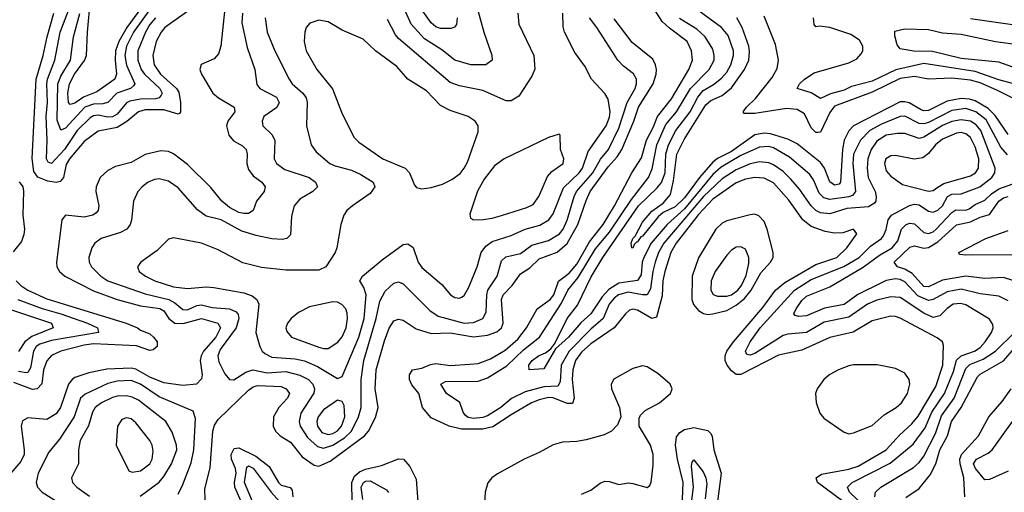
# Model space of a CAD drawing. Header units: inches. Extents: x 884549 to 1028252, y 526810 to 653624.
# Tile 679 of 1056: x 992455 to 996654, y 565749 to 567763. Entities that reach past the tile are written whole.
import ezdxf

# ---------------------------------------------------------------- set-up
doc = ezdxf.new("R2010")
doc.units = ezdxf.units.IN
doc.header["$MEASUREMENT"] = 0
doc.layers.add('A9596', color=7, linetype='Continuous')

msp = doc.modelspace()

# ---------------------------------------------------------------- linework, layer by layer
at = {"layer": 'A9596', "color": 5}
for points, elevation in [([(994320.1, 567770), (994317.4, 567742.6), (994309.5, 567730.5), (994294.8, 567725.2), (994250, 567725.2), (994230, 567732), (994210, 567748.8), (994082.2, 567930)], 2120), ([(992990, 567836.5), (992912.3, 567730), (992878.1, 567670), (992863.9, 567630), (992861.3, 567590), (992867.5, 567530), (992860.4, 567510), (992784.3, 567455.7), (992727.5, 567432.5), (992690, 567406.7), (992670, 567400.9), (992663, 567410), (992659.4, 567450), (992667.6, 567490), (992689.2, 567530), (992731.7, 567588.3), (992739.8, 567610), (992743.4, 567710), (992756.6, 567850)], 2020), ([(993329.4, 567810), (993312.8, 567650), (993303.3, 567616.7), (993284.7, 567595.3), (993228.1, 567571.9), (993222.7, 567550), (993230.2, 567530), (993278.7, 567450), (993303, 567430), (993368.7, 567390), (993372.1, 567370), (993342.7, 567330), (993336.8, 567310), (993347.1, 567270), (993366.5, 567246.5), (993404.7, 567224.7), (993420.4, 567210), (993425.2, 567190), (993423, 567150), (993430, 567124.1), (993450, 567097.8), (993487.5, 567070), (993502, 567050), (993496.9, 567030), (993464.3, 566990), (993450.1, 566949.9), (993430, 566936.7), (993410, 566936.3), (993390, 566941.7), (993350, 566962.6), (993317, 566990), (993270, 567047.2), (993170, 567146.2), (993110, 567191.5), (993090, 567200.7), (993056.4, 567203.6), (992990, 567187.7), (992930, 567154.3), (992863.5, 567136.5), (992830, 567120.6), (992798.2, 567090), (992781.2, 567050), (992780.1, 567030), (992792.5, 566970), (992790.1, 566950), (992780.7, 566939.3), (992767, 566930), (992730, 566921.2), (992650.3, 566929.7), (992634.9, 566910), (992611.5, 566730), (992613, 566710), (992624.4, 566690), (992647.8, 566670), (992770, 566608), (992870, 566570.6), (992970, 566543.9), (993052.6, 566532.6), (993070, 566521.7), (993090.4, 566490), (993116.3, 566470), (993152.3, 566467.7), (993230, 566489.3), (993299.3, 566470), (993311.3, 566450), (993291.6, 566410), (993238.9, 566350), (993228.4, 566330), (993224.7, 566310), (993232.4, 566250), (993230, 566232.7), (993208.7, 566210), (993150, 566203.3), (993070, 566215.9), (993010, 566239.5), (992950, 566274), (992930, 566278.5), (992826.5, 566273.5), (992750, 566257.5), (992690, 566237.6), (992678.9, 566230), (992663, 566210), (992629.3, 566110.7), (992610, 566083.2), (992570, 566059.4), (992490, 566065.5), (992466.2, 566053.8), (992461.4, 566030), (992474.6, 565930), (992473.3, 565910), (992459.8, 565880.2), (992416.6, 565830)], 2120), ([(993190, 567811.3), (993074, 567730), (993057.6, 567710), (993036.7, 567670), (993021.9, 567610), (993027.9, 567570), (993055.3, 567530), (993122.9, 567470), (993133.9, 567453.9), (993141, 567410), (993140.9, 567370), (993136.6, 567363.4), (993130, 567360.5), (993070, 567378), (992990, 567379.2), (992961.7, 567370), (992911.5, 567328.5), (992870, 567303.1), (992790, 567288.2), (992730, 567243.1), (992666.8, 567170), (992653.7, 567146.3), (992641.9, 567090), (992627.2, 567072.8), (992610, 567069.2), (992574.2, 567074.2), (992532.4, 567092.4), (992515.6, 567115.6), (992508.2, 567171.8), (992525.1, 567510), (992555.6, 567610), (992572.4, 567690), (992601.1, 567790)], 2080), ([(993033.3, 567770), (993010, 567742.4), (992991.8, 567710), (992958.8, 567630), (992958, 567590), (992973, 567550), (992987.2, 567530), (993052.4, 567470), (993063, 567450), (993058.7, 567441.3), (993049.7, 567430.3), (993033.9, 567426.1), (992970, 567424.7), (992924.3, 567415.7), (992910, 567408.3), (992870, 567360.6), (992850, 567348.6), (992830, 567347.3), (992790, 567355.4), (992770, 567353), (992754.8, 567345.2), (992700.4, 567290), (992646.2, 567210), (992590, 567149.9), (992576.1, 567156.1), (992569.2, 567170), (992572.3, 567250), (992567.7, 567350), (992574, 567410), (992570, 567490), (992572.8, 567510), (992604.3, 567590), (992626.7, 567710), (992670, 567820.7)], 2060), ([(993012.6, 567810), (992940.2, 567710), (992910.8, 567650), (992903.4, 567610), (992910, 567568.7), (992945.2, 567490), (992939.6, 567480.4), (992927.3, 567470), (992869.1, 567450), (992830, 567410), (992810, 567404.2), (992770, 567402.6), (992733.1, 567390), (992650, 567300.6), (992630, 567292.5), (992614.2, 567334.2), (992617.7, 567490), (992630, 567522.6), (992671.7, 567590), (992683.7, 567690), (992711.2, 567788.8)], 2040), ([(994403.3, 567823.3), (994433.9, 567710), (994468.9, 567611.1), (994470.2, 567589.8), (994442.8, 567570), (994379.3, 567570), (994310, 567590.4), (994254.9, 567634.9), (994181.5, 567681.5), (994123.6, 567743.6), (994094.5, 567810)], 2140), ([(995966.8, 565710), (995857.6, 565790), (995851.6, 565810), (995874.4, 565825.6), (995990, 565847.9), (996030, 565860.1), (996149.6, 565930.4), (996207.3, 565992.7), (996259.8, 566040.2), (996286.7, 566073.3), (996360.9, 566199.1), (996391.9, 566290), (996394.4, 566374.4), (996389.8, 566390), (996367.1, 566407.1), (996210, 566490.4), (996190, 566497.7), (996170, 566498.9), (996090, 566479.3), (996008.8, 566431.2), (995910, 566407.9), (995790, 566354.1), (995690, 566333.8), (995530, 566250.8), (995510, 566251.5), (995490, 566266.1), (995471.4, 566290), (995463.4, 566310), (995463.1, 566330), (995469.9, 566350.1), (995498.1, 566390), (995624.3, 566535.7), (995677.4, 566610), (995717, 566643), (995850, 566719), (995939, 566750), (995981.6, 566790), (996024.7, 566850), (996010, 566869.6), (995964.8, 566855.2), (995930, 566852.6), (995890, 566860.4), (995830, 566880.9), (995794.5, 566910), (995734.2, 566994.2), (995670, 567067.2), (995630, 567086.9), (995590, 567090.6), (995550, 567083.7), (995510, 567067.6), (995410, 566997.5), (995350, 566932.1), (995254, 566810), (995231.4, 566770), (995205.7, 566690), (995198, 566650), (995194.1, 566585.9), (995170, 566494.5), (995150, 566488.8), (995090, 566524.9), (995070, 566529.9), (995055.5, 566524.5), (995038, 566510), (994990, 566449.9), (994890, 566381.3), (994850, 566346.2), (994825.3, 566310), (994813, 566270), (994810.9, 566230), (994819.6, 566150), (994812.4, 566127.6), (994790, 566126.7), (994730, 566150.7), (994710, 566152.1), (994670, 566143.4), (994637.1, 566130), (994550, 566079.6), (994472.6, 566027.4), (994430, 566017.3), (994338.2, 566018.2), (994286.6, 566030), (994210, 566066.1), (994172.2, 566110), (994156.4, 566170), (994126.4, 566206.4), (994117.2, 566230), (994117.1, 566250), (994129.9, 566270), (994170, 566277.8), (994206.2, 566293.8), (994230, 566298.1), (994290, 566289.7), (994374.9, 566294.9), (994410, 566298.1), (994463.1, 566316.9), (994525.2, 566354.8), (994578.9, 566401.1), (994616.1, 566450), (994661.9, 566530), (994717.2, 566570), (994732.1, 566590), (994752, 566648), (994797.9, 566682.1), (994830, 566720.9), (994884.4, 566815.6), (994942.4, 566890), (994991.2, 566970), (995065.6, 567110), (995106.6, 567173.4), (995128.3, 567250), (995156.8, 567303.2), (995174.5, 567350), (995233.9, 567426.1), (995308.1, 567550), (995324.3, 567590), (995319.1, 567630), (995301.8, 567670), (995226, 567726), (995195.1, 567755.1), (995158.8, 567810)], 2080), ([(996666.7, 567186.7), (996639, 567219), (996576.5, 567336.5), (996532.5, 567370), (996490, 567383.9), (996430, 567376.5), (996330, 567324.7), (996310, 567318.7), (996290, 567321), (996230, 567352.2), (996210, 567350.9), (996130, 567318.2), (996080.3, 567290), (996040.3, 567250), (996009.8, 567190), (996007.6, 567150), (996019.7, 567030), (996005.8, 567014.2), (995990, 567008), (995910, 566996.9), (995883.9, 567003.9), (995864.2, 567024.2), (995839.8, 567079.8), (995823.7, 567103.7), (995737.2, 567177.2), (995670, 567216.1), (995650, 567222), (995610, 567219.1), (995530, 567183.8), (995446.1, 567133.9), (995410, 567103), (995290, 566957.3), (995216.4, 566890), (995148.2, 566810), (995115.9, 566750), (995109.8, 566730), (995104.7, 566675.3), (995090, 566651.7), (995010, 566639.4), (994966.8, 566613.2), (994938.3, 566581.7), (994890, 566510), (994848.4, 566471.6), (994795.8, 566410), (994739.5, 566360.5), (994690, 566275.3), (994627, 566270), (994625.8, 566290), (994640.3, 566310), (994667.2, 566330), (994696.9, 566343.1), (994719.4, 566360.6), (994737, 566383), (994790, 566488.8), (994834, 566546), (994892.4, 566667.6), (994941.1, 566750), (995093.4, 566970), (995173.7, 567046.3), (995191.6, 567068.4), (995207.4, 567110), (995209.5, 567190), (995221.1, 567230), (995253.4, 567290), (995313.9, 567370), (995346.8, 567433.2), (995370, 567460.8), (995413.4, 567486.6), (995446.9, 567513.1), (995470, 567539.6), (995487.4, 567570), (995499, 567610), (995498.3, 567630), (995475.4, 567695.4), (995447.5, 567730), (995336.4, 567810)], 2040), ([(993404.3, 567790), (993402.2, 567750), (993424.7, 567644.7), (993457, 567550), (993466.5, 567486.5), (993478.9, 567470), (993550, 567432.2), (993561.5, 567410), (993551.2, 567388.8), (993496.5, 567350), (993488.4, 567330), (993491.4, 567310), (993530, 567273.4), (993542.3, 567250), (993540.6, 567170), (993549.3, 567150), (993584.9, 567124.9), (993688.9, 567090), (993716.9, 567070), (993725.3, 567050), (993704.2, 567030), (993650, 566998.6), (993625, 566970), (993614.2, 566925.8), (993610, 566845.6), (993594.4, 566830), (993573.5, 566826.5), (993530.6, 566829.4), (993462.6, 566842.6), (993401.6, 566861.6), (993314.3, 566910), (993250, 566924.9), (993212.8, 566952.8), (993130, 567046.6), (993090, 567074.8), (993050, 567084.7), (993030, 567082), (993002.8, 567070), (992976.5, 567050), (992959.2, 567030), (992940.7, 566990), (992931.3, 566908.7), (992925.4, 566890), (992911, 566870), (992884.3, 566855.7), (992801.7, 566830), (992775.2, 566810), (992761.8, 566790), (992750.1, 566750), (992751.6, 566730), (992760.9, 566710), (992801.3, 566670), (992831.1, 566650), (992990, 566594.8), (993090.4, 566570.4), (993116.5, 566556.5), (993150, 566527.1), (993170, 566526.4), (993210, 566544.3), (993230, 566547), (993276.2, 566536.2), (993350.1, 566530.1), (993378.2, 566518.2), (993386.8, 566506.8), (993388.9, 566490), (993378.5, 566450), (993310, 566358), (993299.9, 566330), (993304.3, 566304.3), (993330, 566253), (993350, 566230.2), (993368.4, 566228.4), (993418.7, 566261.3), (993448.9, 566271.1), (993510, 566258.2), (993590, 566264.1), (993650, 566248.3), (993686.6, 566230), (993705.3, 566210), (993711.7, 566190), (993708.6, 566171.4), (993653.6, 566086.4), (993645.9, 566050), (993650.9, 566030), (993681.7, 565981.7), (993724.6, 565944.6), (993750, 565936.6), (993790, 565949), (993839.5, 565980.5), (993870.3, 566009.7), (993900.1, 566070), (993910.6, 566110), (993911.2, 566230), (993921.7, 566310), (993975.1, 566490), (993990, 566562.8), (994013.6, 566606.4), (994050, 566640.6), (994070, 566646.4), (994090, 566636.9), (994203.5, 566523.5), (994240, 566500), (994350, 566469.8), (994390, 566472.9), (994429.8, 566490), (994443.8, 566516.2), (994446.4, 566590), (994451, 566610), (994490.4, 566670), (994510, 566735.2), (994528.4, 566751.6), (994590, 566767), (994638.2, 566801.8), (994710, 566822), (994757, 566850), (994772.3, 566870), (994790, 566908.7), (994819.3, 567010), (994829.1, 567030), (994899.3, 567110), (994930.9, 567169.1), (994965.6, 567210), (995010, 567300.4), (995045.3, 567410), (995079.5, 567470), (995085.4, 567490), (995084.9, 567510), (995072.6, 567532.6), (995030, 567564.7), (995004.9, 567590), (994916.6, 567730), (994884.2, 567770)], 2140), ([(993501.2, 567770), (993509.5, 567710), (993543.1, 567630), (993603.5, 567510), (993617.1, 567490), (993662.5, 567450), (993676.6, 567430), (993680.4, 567410), (993677.4, 567310), (993697.8, 567230), (993719.7, 567199.7), (993777.6, 567150), (993799.8, 567139.8), (993870, 567121.4), (993910, 567103.4), (993962.2, 567070), (993969.2, 567050), (993950, 567022), (993874, 566970), (993850.3, 566950), (993836.5, 566930), (993824, 566890), (993807.6, 566790), (993800.2, 566770), (993759.6, 566710), (993730, 566695.9), (993590, 566696), (993486.1, 566706.1), (993406.9, 566726.9), (993301.5, 566781.5), (993229.9, 566809.9), (993110, 566833.1), (993090, 566827.2), (993041.3, 566778.7), (992971.8, 566730), (992956.5, 566710), (992965, 566690), (992991.4, 566670), (993031.8, 566650), (993110, 566624.7), (993170, 566617), (993250, 566623.7), (993282, 566622), (993410, 566599.1), (993446.7, 566586.7), (993465.9, 566570), (993474.1, 566550), (993462.3, 566430), (993478.9, 566370), (993488.8, 566350), (993499.7, 566339.7), (993530, 566324), (993630, 566317.4), (993670, 566308.7), (993724.5, 566284.5), (993810, 566234), (993830, 566242.8), (993901.4, 566410), (993924.3, 566490), (993932.1, 566590), (993921.7, 566621.7), (993904.8, 566650), (993917.1, 566670), (994000.7, 566739.3), (994090, 566804.6), (994110, 566807.8), (994132.5, 566792.5), (994154, 566730), (994170, 566706.2), (994254.4, 566634.4), (994292, 566590), (994310, 566578.6), (994330, 566575.8), (994339.1, 566580.9), (994350, 566587.8), (994370, 566623.1), (994405.5, 566710), (994423.2, 566770), (994441.9, 566798.1), (994470, 566817.2), (994550, 566842.9), (994610.3, 566869.7), (994672.4, 566887.6), (994711.6, 566910), (994730, 566935.4), (994774.4, 567045.6), (994840.3, 567110), (994854.9, 567130), (994878.5, 567201.5), (994956, 567310), (994970, 567346.9), (994973.2, 567370), (994964.1, 567424.1), (994950, 567447.6), (994893.6, 567510), (994864.1, 567564.1), (994822.5, 567622.5), (994777.7, 567710), (994772.6, 567732.6), (994770.9, 567790)], 2160), ([(993245.4, 565714.6), (993244, 565764), (993267.5, 565852.5), (993278.6, 566010), (993285.3, 566034.7), (993300.9, 566059.1), (993430, 566183.4), (993450, 566197.6), (993470, 566203.9), (993570, 566199.4), (993591, 566190), (993605, 566170), (993597.2, 566150), (993559.8, 566110), (993536.8, 566070), (993536.1, 566030), (993545.7, 566010), (993565.2, 565990), (993610, 565963), (993659.7, 565899.7), (993710, 565864.2), (993730, 565860.2), (993778.2, 565881.8), (993925, 565990), (993941.6, 566010), (993972.7, 566067.3), (993983.5, 566110), (993970.9, 566190), (993975.1, 566270), (994010, 566394.9), (994030, 566447.8), (994050, 566480.2), (994070, 566486.4), (994090, 566482.8), (994144.9, 566444.9), (994210, 566425.7), (994290, 566427.9), (994390, 566412), (994450, 566418.7), (994490, 566432.4), (994509.1, 566450), (994516.1, 566470), (994509.9, 566570), (994517, 566590), (994554.6, 566630), (994590, 566680.1), (994630, 566705), (994670, 566743.9), (994747.5, 566772.5), (994790, 566809.7), (994834.8, 566890), (994870, 566991.8), (994888.1, 567030), (994964.8, 567135.2), (995002.2, 567177.8), (995022.4, 567210), (995074.2, 567330), (995093.1, 567390), (995156.1, 567490), (995169.6, 567530), (995170.3, 567550), (995166.7, 567570), (995154.3, 567594.3), (995066.1, 567666.1), (994990, 567766)], 2120), ([(994579.7, 567790), (994583.4, 567743.4), (994648, 567610), (994652.2, 567552.2), (994638.3, 567521.7), (994583, 567437), (994550, 567416.8), (994530, 567417.1), (994430, 567460.9), (994330, 567480.7), (994290, 567494.9), (994070, 567682.2), (994057.7, 567697.7), (994023.8, 567763.8)], 2160), ([(996056, 565690), (995993.4, 565750), (995985.6, 565770), (996004.8, 565790), (996167.3, 565872.7), (996265.4, 565954.6), (996315.9, 566024.1), (996343.9, 566090), (996397.9, 566170), (996436.6, 566263.4), (996450, 566311.3), (996469.3, 566330.7), (996527, 566350), (996550, 566366.3), (996572.4, 566390), (996599.6, 566430), (996606.2, 566450), (996604.3, 566464.3), (996590, 566486), (996490, 566547.7), (996466.5, 566553.5), (996436.1, 566550), (996410, 566532), (996378.6, 566501.4), (996350, 566493.7), (996310, 566512.5), (996210, 566579.1), (996170, 566581.7), (996110, 566567.5), (996070, 566551), (995990, 566495.1), (995885.5, 566474.5), (995810, 566429.9), (995730, 566423.2), (995710, 566417.4), (995590, 566340.4), (995570, 566333.6), (995556, 566336), (995549.9, 566349.9), (995569.3, 566390), (995612.4, 566450), (995758.5, 566610), (995830, 566655.3), (995969.1, 566710.9), (996035.3, 566750), (996082.8, 566797.2), (996129.3, 566830), (996138.4, 566841.6), (996150, 566868.9), (996157.7, 566910), (996171.9, 566930), (996249.7, 566970.3), (996270, 566976.2), (996290, 566974.5), (996330, 566947.2), (996350, 566942.9), (996370, 566951.3), (996390, 566969.2), (996411.2, 567010), (996430, 567019.6), (996470, 567020.8), (996549.7, 567050.3), (996600.9, 567090), (996613.5, 567110), (996613.9, 567130), (996553, 567290), (996534.2, 567314.2), (996510, 567329.9), (996470, 567336.7), (996430, 567328.7), (996390, 567312), (996310, 567261.5), (996290, 567256.5), (996230, 567277.3), (996197.8, 567277.8), (996150, 567270.3), (996110, 567245.2), (996085.5, 567210), (996071.3, 567170), (996068.8, 567130), (996073.3, 567090), (996102.6, 567030), (996107.8, 567010), (996105.5, 566990), (996099.5, 566980.5), (996074.8, 566965.2), (995982.4, 566957.6), (995910, 566935.2), (995870, 566939.9), (995850, 566949.2), (995830, 566969.5), (995780.8, 567040.8), (995742.9, 567082.9), (995710, 567115.2), (995670, 567144.2), (995650, 567152.8), (995610, 567156.6), (995570, 567148.5), (995510, 567122.8), (995450, 567084.2), (995370.5, 567010), (995201.7, 566810), (995179.4, 566770), (995164.3, 566730), (995154.1, 566690), (995144.6, 566615.4), (995130, 566591), (995110, 566590.3), (995050, 566601.4), (995008, 566590), (994990, 566576.3), (994968.5, 566550), (994942.5, 566490), (994890, 566444.1), (994797.3, 566350), (994764.4, 566290), (994760, 566220), (994750, 566201.1), (994690, 566198.3), (994610, 566177.6), (994551.6, 566148.4), (994506.8, 566110), (994450, 566075.3), (994430, 566067.9), (994390, 566063.4), (994367.4, 566067.4), (994356, 566076), (994345.6, 566090), (994331.8, 566131.8), (994274.6, 566170), (994250.9, 566210), (994270, 566221.2), (994410, 566222.6), (994450, 566236.1), (994532.2, 566287.8), (994603.9, 566356.1), (994670.9, 566410), (994764.9, 566555.1), (994792.4, 566610), (994836.2, 566663.8), (994910, 566786.1), (994970, 566857.5), (995063.3, 566996.7), (995135.7, 567090), (995152.1, 567127.9), (995171.2, 567230), (995210, 567316.8), (995255.9, 567370), (995315.6, 567470), (995395.1, 567550), (995415.6, 567590), (995416.9, 567610), (995410, 567637.7), (995378.3, 567690), (995342.8, 567722.8), (995268.1, 567768.1)], 2060), ([(996670, 567274), (996614.6, 567354.6), (996584.7, 567384.7), (996530, 567417), (996504.7, 567424.7), (996470, 567427.5), (996410, 567416.1), (996330, 567375.6), (996310, 567374.6), (996298.8, 567378.8), (996248.1, 567408.1), (996230, 567413.4), (996210, 567412.2), (996010.6, 567310), (995990, 567289.3), (995970.6, 567249.4), (995963.7, 567210), (995955.3, 567070), (995950, 567061.9), (995930, 567057.1), (995910, 567071.2), (995886.3, 567130), (995870, 567154.1), (995770, 567233.4), (995730, 567254.3), (995656.4, 567276.4), (995630, 567279.1), (995590, 567271.7), (995490, 567201.8), (995430, 567171), (995410, 567155.9), (995353.5, 567090), (995290, 567004.1), (995250, 566965.7), (995199.3, 566940.7), (995177.6, 566922.4), (995110, 566840.2), (995102.9, 566837.1), (995090, 566815.8), (995084.6, 566815.4), (995075.6, 566804.4), (995070, 566788.7), (995065.2, 566790), (995062.7, 566810), (995069.5, 566830), (995079.4, 566840.6), (995110, 566899.5), (995150, 566946.9), (995198.6, 566981.4), (995230, 567018), (995243.3, 567076.7), (995256.6, 567190), (995287.7, 567252.3), (995380.5, 567399.5), (995402.2, 567417.8), (995450, 567439.6), (995490, 567471.7), (995545.9, 567550), (995563.5, 567590), (995566.8, 567626.8), (995563.8, 567650), (995536.2, 567730), (995512.6, 567770)], 2020), ([(996715.5, 567415.5), (996622.2, 567462.2), (996550, 567493.7), (996510, 567505.5), (996430, 567513.1), (996330, 567509.5), (996270, 567521), (996210, 567512.2), (996090, 567454.6), (995930, 567394.7), (995910, 567367.1), (995870, 567284), (995857.9, 567282.1), (995850, 567281.8), (995830, 567302.5), (995801.7, 567361.7), (995770, 567379.4), (995724.4, 567384.4), (995590, 567362.8), (995543.6, 567363.6), (995539.3, 567370), (995554.1, 567390), (995592.4, 567427.6), (995663.8, 567516.2), (995684.8, 567555.2), (995691, 567590), (995677.3, 567657.3), (995630, 567777.8)], 1980), ([(996710, 567485.6), (996630, 567506.4), (996530, 567541.4), (996310, 567575.4), (996191.3, 567548.7), (996090, 567501.4), (996001.8, 567478.2), (995970, 567462.8), (995913.1, 567446.9), (995870, 567426.5), (995830, 567450.5), (995769.9, 567469.9), (995779.8, 567490), (995801.1, 567510), (995843.2, 567536.8), (995990, 567579), (996024.6, 567595.4), (996043.4, 567616.6), (996049.6, 567630), (996050.3, 567650), (996035.8, 567675.8), (995999.2, 567699.2), (995910, 567729.2), (995865, 567735), (995850, 567732.8), (995842.7, 567742.7), (995840.2, 567770)], 1960), ([(996510, 567768.2), (997054.9, 567690)], 1960), ([(996710, 567553.6), (996630, 567582), (996470, 567597.4), (996347.8, 567627.8), (996268.2, 567628.2), (996210, 567638.4), (996196.3, 567656.3), (996186.2, 567693.8), (996186.7, 567713.3), (996230, 567724.2), (996330, 567721.6), (996390, 567706.5), (996470, 567700.6), (996616, 567670), (996734.4, 567654.4)], 1940), ([(992452, 567072), (992468.5, 567050), (992471.5, 567031.5), (992468, 566930), (992475.9, 566870), (992473.1, 566846.9), (992462.3, 566817.7), (992426.7, 566773.3)], 2080), ([(996670, 566564.4), (996630, 566584.3), (996550, 566594.1), (996470, 566615), (996410, 566603.3), (996350, 566570), (996330, 566566.6), (996285.5, 566585.5), (996230, 566645.8), (996210, 566655.6), (996190, 566658.1), (996150, 566651), (996130, 566641.9), (996028.5, 566591.5), (995970, 566549.1), (995887, 566533), (995810, 566500.1), (995777.9, 566497.9), (995762.1, 566502.1), (995756.2, 566510), (995765.6, 566530), (995790, 566566.5), (995810, 566585.1), (995910, 566624.5), (996051.7, 566708.3), (996120.9, 566759.1), (996175, 566790), (996199.4, 566820.6), (996215.2, 566870), (996235.3, 566890), (996250, 566895.3), (996270, 566892.7), (996310, 566855.3), (996330, 566851.2), (996350, 566859.1), (996363.1, 566870), (996430, 566940.7), (996447.5, 566952.5), (996490, 566951.1), (996503.2, 566956.8), (996530, 566975), (996570, 566993.6), (996599, 567021), (996630, 567041.7), (996690, 567063.1)], 2040), ([(996690, 566651.8), (996650, 566664), (996570, 566660.1), (996490, 566670), (996390, 566653.1), (996330, 566625), (996310, 566626.5), (996261.2, 566681.2), (996230, 566699.8), (996197.6, 566710), (996183.9, 566730), (996250, 566792.9), (996270, 566799.7), (996310, 566789.5), (996330, 566791.7), (996370, 566816.7), (996450, 566887.9), (996510, 566902), (996550, 566921.1), (996590, 566932.5), (996630.3, 566989.7), (996650, 567003.5), (996670, 567010)], 2020), ([(996690, 566760.1), (996490, 566759.6), (996462.2, 566762.2), (996459.1, 566770), (996574.9, 566830), (996670, 566864.4)], 1980), ([(992439.3, 566650), (992460.1, 566630), (992490, 566610.7), (992570, 566573.4), (992908.6, 566470), (992957.5, 566450), (992970, 566439.8), (993010, 566424), (993026, 566410), (993041.1, 566390), (993041.6, 566370), (993023.8, 566356.2), (993010, 566353.3), (992953.1, 566373.1), (992770, 566381.1), (992730, 566376.5), (992629.8, 566350.2), (992590, 566331.5), (992570.7, 566309.3), (992556.6, 566270), (992549.1, 566210.9), (992530, 566190.3), (992510, 566186.9), (992430, 566216.2)], 2080), ([(992446.3, 566570), (992550, 566531.9), (992630, 566509.6), (992744.3, 566470), (992787.2, 566450), (992790.3, 566430), (992590, 566396.2), (992540.4, 566379.6), (992525.4, 566370), (992513.7, 566350), (992500.2, 566279.8), (992490, 566259.9), (992482.3, 566257.7), (992450, 566263.4)], 2060), ([(992390, 566536), (992591, 566470), (992598.2, 566450), (992507.1, 566412.9), (992476.3, 566390), (992450, 566349.1)], 2040), ([(996101.9, 565730), (996104.5, 565750), (996126.5, 565770), (996266.2, 565853.8), (996290, 565875.3), (996310, 565903), (996360.8, 565999.2), (996385.4, 566074.6), (996439.6, 566150), (996490, 566275.9), (996506.1, 566293.9), (996563.7, 566316.3), (996615.4, 566350), (996697.2, 566430)], 2040), ([(996233.6, 565726.4), (996290, 565764.3), (996337.2, 565822.8), (996361.3, 565870), (996378, 565930), (996412, 565990), (996428.8, 566051.2), (996470.3, 566109.7), (996538.8, 566241.2), (996550, 566252.6), (996650.8, 566309.2), (996697.1, 566362.9)], 2020), ([(994850, 565740.2), (994890, 565757.5), (994930, 565787.1), (994950, 565796.4), (994970, 565794.8), (995010, 565781.9), (995050, 565788.7), (995070, 565786.6), (995130, 565768.6), (995141.8, 565778.2), (995147.3, 565792.7), (995155.7, 565864.3), (995156.4, 565910), (995144.3, 565950), (995096.6, 566030), (995095.9, 566064.1), (995102, 566078), (995122.3, 566097.7), (995183.8, 566130), (995229.8, 566170), (995237.7, 566190), (995228.4, 566210), (995175.7, 566255.7), (995130, 566283.7), (995110, 566287.5), (995070, 566275.8), (994988.9, 566231.1), (994976.5, 566210), (994978.9, 566190), (995012.6, 566110), (995018.5, 566070), (995004.2, 566035.8), (994978.4, 566010), (994946.8, 565993.2), (994870, 565971.7), (994830, 565965), (994770, 565963), (994730, 565951.3), (994670, 565918.2), (994606.3, 565890), (994492, 565828), (994467.5, 565810), (994451.2, 565788.8), (994440.4, 565750), (994427.7, 565550)], 2120), ([(993130, 565741.1), (993150, 565782.6), (993185.5, 565874.5), (993198.1, 565930), (993204, 566064), (993193.9, 566093.9), (993050, 566155.6), (992970, 566209.9), (992930, 566224.7), (992870, 566222.6), (992830, 566212.6), (992733.4, 566166.6), (992714.4, 566150), (992687.3, 566070), (992625, 565975), (992579.6, 565920.4), (992534.2, 565830), (992524.4, 565790), (992530.8, 565770), (992550.9, 565750), (992677, 565670)], 2140), ([(996484.9, 565730), (996481.3, 565810), (996465, 565870), (996464, 565890), (996470.9, 565910), (996543.9, 565990), (996586.9, 566070), (996644.9, 566135.1), (996682.4, 566190)], 1980), ([(992968, 565732), (993050, 565792.1), (993070, 565816.6), (993101.5, 565870), (993125.1, 565930), (993123.5, 565950), (993105.2, 566005.2), (993077.9, 566050), (992961.8, 566141.8), (992934.5, 566154.5), (992910, 566159.4), (992870, 566158.9), (992850, 566153.3), (992803.3, 566130), (992776.9, 566110), (992765.7, 566090), (992747.7, 566032.3), (992712.4, 565970), (992705.7, 565930), (992705.7, 565870), (992675.9, 565810), (992680.2, 565790), (992698.6, 565770), (992752.3, 565732.3)], 2160), ([(996670, 565838.9), (996590, 565803.7), (996570, 565802.4), (996530.4, 565850), (996522, 565870), (996535.7, 565890), (996584.8, 565915.2), (996601.9, 565930), (996689, 566051)], 1960), ([(995279.1, 565650), (995284, 565790), (995259.3, 565890), (995251.1, 565950), (995255.5, 565984.5), (995270, 566004.2), (995290, 566016.9), (995330, 566024.9), (995390, 566011.8), (995400.9, 566000.9), (995407.4, 565987.4), (995414.6, 565930), (995446.1, 565830), (995430.3, 565710)], 2080), ([(993399.9, 565710), (993372.2, 565770), (993370.4, 565790), (993377.5, 565830), (993374.7, 565850), (993358.6, 565890), (993356.8, 565910), (993365.9, 565930), (993370, 565935.2), (993390, 565938.3), (993462.1, 565902.1), (993519, 565859), (993559.1, 565790), (993570, 565779.7), (993608.9, 565768.9), (993617.3, 565757.3), (993619.2, 565730)], 2080), ([(993873, 565710), (993870.8, 565790), (993882.8, 565817.2), (993904.3, 565835.7), (993930, 565848), (993997.1, 565862.9), (994070, 565892), (994091.3, 565890), (994119.2, 565859.2), (994145, 565805), (994153.5, 565690)], 2080), ([(995315, 565670), (995328.4, 565770), (995320.1, 565859.9), (995322.6, 565877.4), (995330, 565887.4), (995370, 565835.5), (995381, 565810), (995384.8, 565784.8), (995378.5, 565721.5)], 2060), ([(993447.8, 565710), (993414.1, 565790), (993423.8, 565856.2), (993430, 565861.7), (993450, 565851.7), (993527.3, 565750), (993563.1, 565710)], 2060), ([(993918.4, 565718.4), (993911.1, 565770), (993920.6, 565790), (993930, 565796.9), (993950, 565798.2), (994019, 565759), (994028, 565748)], 2060)]:
    msp.add_lwpolyline(points, dxfattribs=dict(at, elevation=elevation))
for points, elevation in [([(993730, 567760.3), (993692, 567748), (993676, 567730), (993670.2, 567709.8), (993668.4, 567670), (993676.9, 567630), (993721.8, 567550), (993788.6, 567468.6), (993830, 567362), (993881.4, 567261.4), (993901.5, 567241.5), (994002.8, 567170), (994098, 567130), (994116.8, 567110), (994138, 567058), (994147.1, 567047.1), (994170, 567041.3), (994210, 567047.1), (994257.9, 567062.1), (994298.2, 567081.8), (994332.6, 567107.4), (994349.8, 567130.2), (994363.9, 567156.1), (994410, 567284.9), (994409.8, 567310), (994397.2, 567330), (994367.6, 567350), (994290, 567375.9), (994250, 567397.5), (994190, 567459.9), (994110, 567509.3), (994063.4, 567563.4), (993972.8, 567630), (993919.9, 567679.9), (993830, 567717.8), (993770, 567753.4)], 2180), ([(994754.8, 567274.8), (994710, 567261.3), (994521.3, 567170), (994480, 567140), (994436.2, 567083.8), (994407.5, 567032.5), (994374, 566934), (994377.3, 566917.3), (994390.4, 566910.4), (994431.2, 566911.2), (994470, 566916.3), (994510, 566929), (994617.8, 566962.2), (994644.1, 566975.9), (994669.2, 567010), (994705.7, 567094.3), (994724.4, 567115.6), (994772.5, 567150), (994775.7, 567170), (994761.4, 567210), (994759, 567270)], 2180), ([(996470, 567281.4), (996450, 567279.3), (996390, 567254), (996360.3, 567230), (996330, 567192.1), (996305.6, 567174.4), (996268.5, 567168.5), (996190, 567183.4), (996170, 567182.3), (996148.2, 567170), (996142.6, 567150), (996150, 567118), (996170, 567096.5), (996220, 567060), (996330, 567032.5), (996350, 567035.5), (996370, 567049.6), (996395.1, 567064.9), (996510, 567097.2), (996530.4, 567109.6), (996544, 567130), (996544.5, 567170), (996530, 567221.6), (996510, 567260.4), (996490, 567276.9)], 2080), ([(995590, 566933.5), (995570, 566931.9), (995470, 566906.3), (995450, 566896), (995423.6, 566870), (995350, 566747.8), (995322.5, 566670), (995320.8, 566570), (995328.5, 566548.5), (995350, 566523.1), (995370.9, 566510.9), (995390, 566506.8), (995410, 566508.8), (995470, 566523.8), (995510, 566546), (995545.5, 566574.5), (995574.5, 566610), (995615.3, 566684.7), (995656.2, 566730), (995667.5, 566750), (995667.3, 566770), (995642.6, 566870), (995630, 566902.3), (995607, 566927)], 2120), ([(995530, 566794.6), (995510, 566793.3), (995490, 566781.1), (995470, 566759.4), (995420.6, 566690), (995403.7, 566650), (995402.4, 566610), (995412.4, 566592.4), (995430, 566584), (995470, 566584.3), (995490, 566590.4), (995517.2, 566610), (995533, 566630), (995552.8, 566672.8), (995564.2, 566724.2), (995564.7, 566750), (995550, 566784.4)], 2140), ([(993790, 566559.8), (993690, 566538.8), (993644.3, 566515.7), (993613, 566490), (993596.8, 566470), (993589.5, 566450), (993593.4, 566433.4), (993614.3, 566410), (993730, 566367.8), (993750, 566361.8), (993770, 566362), (993811.8, 566388.2), (993830, 566411.1), (993846.7, 566450), (993853.1, 566490), (993851.6, 566511.6), (993845.6, 566530), (993829.1, 566549.1), (993810, 566558.4)], 2180), ([(996111.7, 566291.7), (996010, 566291.5), (995990, 566288.2), (995946.5, 566270), (995910, 566250.8), (995883.3, 566230), (995855.5, 566190), (995848.6, 566170), (995850.9, 566130.9), (995866.6, 566086.6), (995884.3, 566064.3), (995970, 566004.4), (995990, 565997.3), (996010, 566001.8), (996090, 566033.3), (996141.4, 566078.6), (996192, 566110), (996215.3, 566130), (996241.1, 566170), (996251.1, 566210), (996248.1, 566230), (996230, 566256.3), (996190, 566276.6)], 2120), ([(993810, 566141.1), (993750, 566099.9), (993727.1, 566070), (993722, 566050), (993724.6, 566030), (993743.9, 566003.9), (993770, 565994.7), (993790, 565999.1), (993810, 566010.4), (993827.4, 566030), (993841.6, 566070), (993838.5, 566118.5), (993830, 566136)], 2160), ([(992910, 566066.4), (992890, 566059.2), (992871.4, 566030), (992866.3, 565950), (992920.8, 565840.8), (992934, 565834), (992970, 565840.2), (993009.8, 565870), (993019.6, 565890), (993024.6, 565924.6), (993019.8, 565950), (993009.8, 565970), (992950, 566045.1), (992930, 566061.2)], 2180)]:
    msp.add_lwpolyline(points, close=True, dxfattribs=dict(at, elevation=elevation))

doc.saveas('drawing.dxf')
